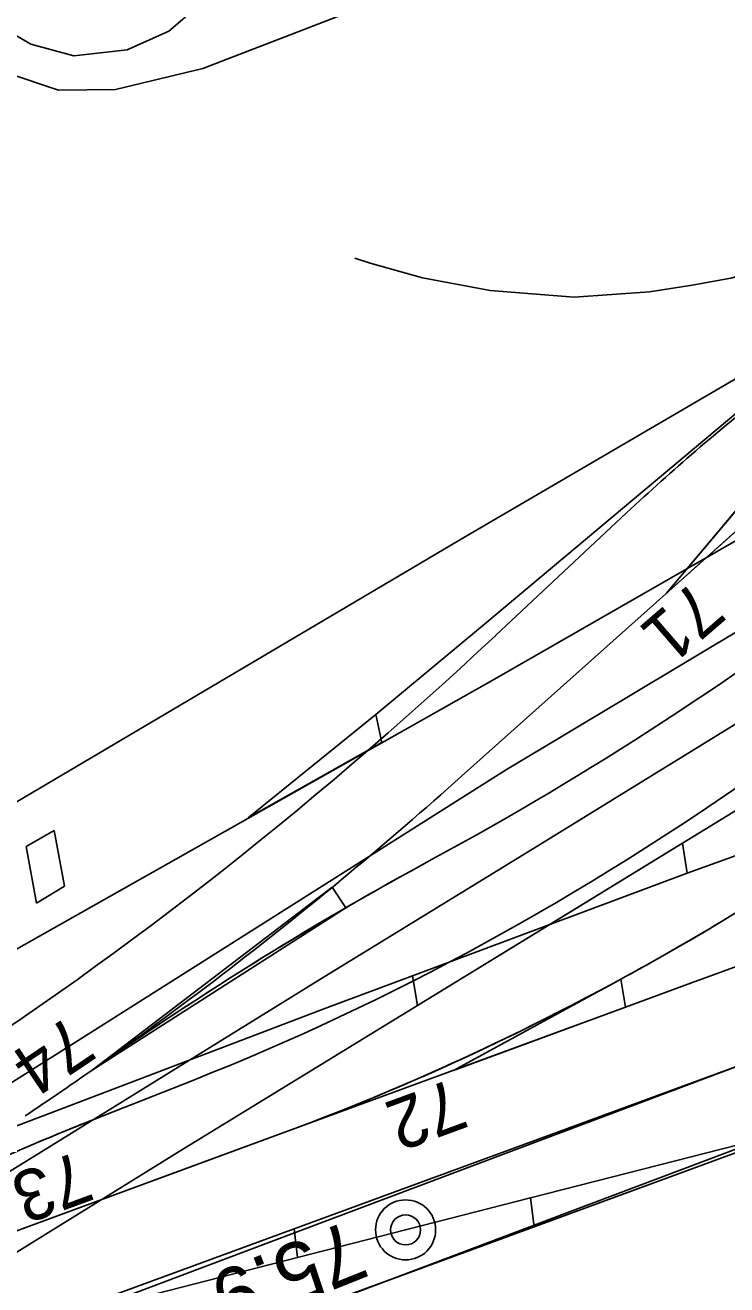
# Model space of a CAD drawing. Extents: x 6541740 to 6566395, y 5525066 to 5530361.
# Drawn here: x 6553785.33 to 6553805.9, y 5525308.48 to 5525345.44 of the extents above; entities that cross this region are included whole.
import ezdxf

# ---------------------------------------------------------------- set-up
doc = ezdxf.new("R2010")
doc.units = 0
for name, color, linetype in [('Domyślna', 7, 'Continuous'), ('ps_wymiarowanie', 7, 'Continuous'), ('TOR_PRZEK_P-komponent', 7, 'Continuous'), ('TOR_PS_OPIS_O-opisy odwodnienia', 7, 'Continuous'), ('TOR_PS_OPIS_T-ukresy', 7, 'Continuous'), ('TOR_PS_T-rowy otwarte nieumocnione', 7, 'Continuous'), ('TOR_PS_T-wypelnienia', 7, 'Continuous'), ('TOR_RAMKI-ramka+tabelka 1', 7, 'Continuous')]:
    doc.layers.add(name, color=color, linetype=linetype)

# ---------------------------------------------------------------- blocks, each defined once
blk = doc.blocks.new('4010_1')
at = {"layer": 'Domyślna'}
for radius in [0.75, 0.375]:
    blk.add_circle((0, 0), radius, dxfattribs=at)

msp = doc.modelspace()

# ---------------------------------------------------------------- linework, layer by layer
at = {"layer": 'ps_wymiarowanie'}
for p, q in [((6553785.358, 5525321.348), (6553786.184, 5525321.814)), ((6553786.184, 5525321.814), (6553786.484, 5525320.181)), ((6553785.665, 5525319.682), (6553785.358, 5525321.348)), ((6553786.484, 5525320.181), (6553785.665, 5525319.682))]:
    msp.add_line(p, q, dxfattribs=at)
at = {"layer": 'TOR_PRZEK_P-komponent'}
for p, q in [((6553882.342, 5525342.861), (6553793.215, 5525310.128)), ((6553814.016, 5525337.611), (6553798.129, 5525323.407)), ((6553872.362, 5525336.67), (6553717.321, 5525279.728)), ((6553872.362, 5525336.67), (6553717.321, 5525279.728)), ((6553872.362, 5525336.67), (6553717.321, 5525279.728)), ((6553872.362, 5525336.67), (6553773.675, 5525300.426)), ((6553872.362, 5525336.67), (6553789.397, 5525306.2)), ((6553872.362, 5525336.67), (6553793.036, 5525307.536)), ((6553872.362, 5525336.67), (6553803.125, 5525311.241)), ((6553809.759, 5525335.471), (6553804.134, 5525328.776)), ((6553802.963, 5525331.132), (6553799.126, 5525327.538)), ((6553829.703, 5525321.003), (6553717.321, 5525279.728)), ((6553829.703, 5525321.003), (6553803.125, 5525311.241)), ((6553814.96, 5525321.044), (6553804.871, 5525317.338)), ((6553804.871, 5525317.338), (6553802.93, 5525316.626)), ((6553802.93, 5525316.626), (6553792.841, 5525312.92)), ((6553802.93, 5525316.626), (6553797.886, 5525314.773)), ((6553815.975, 5525315.961), (6553800.253, 5525310.187)), ((6553790.246, 5525314.481), (6553787.639, 5525313.453)), ((6553808.114, 5525313.073), (6553800.253, 5525310.186)), ((6553792.841, 5525312.92), (6553790.36, 5525312.009)), ((6553792.841, 5525312.92), (6553790.901, 5525312.208)), ((6553790.36, 5525312.009), (6553780.271, 5525308.303)), ((6553790.901, 5525312.208), (6553780.812, 5525308.502)), ((6553803.125, 5525311.241), (6553793.036, 5525307.536)), ((6553800.151, 5525311.033), (6553793.317, 5525309.281)), ((6553800.253, 5525310.187), (6553745.901, 5525290.225)), ((6553800.253, 5525310.187), (6553745.922, 5525290.233)), ((6553793.215, 5525310.128), (6553777.493, 5525304.353)), ((6553785.354, 5525307.24), (6553793.215, 5525310.127))]:
    msp.add_line(p, q, dxfattribs=at)
for points in [[(6553807.567, 5525332.862), (6553807.807, 5525332.06), (6553804.134, 5525328.776), (6553807.567, 5525332.862)], [(6553794.336, 5525320.15), (6553794.733, 5525319.547), (6553787.292, 5525314.782), (6553794.336, 5525320.15)], [(6553797.886, 5525314.773), (6553802.801, 5525317.451), (6553802.93, 5525316.626)], [(6553800.253, 5525310.186), (6553800.151, 5525311.033), (6553808.114, 5525313.073)], [(6553793.215, 5525310.127), (6553793.317, 5525309.281), (6553785.354, 5525307.24)]]:
    msp.add_lwpolyline(points, dxfattribs=at)
for centre, major_axis, start_param, end_param in [((6553839.777, 5525197.792), (-7.962, 146.801), 0.343332, 0.404759), ((6553748.343, 5525595.025), (-15.393, 283.815), 3.378328, 3.47857), ((6553725.498, 5525594.217), (15.924, -293.602), 0.151021, 0.404759), ((6553760.404, 5525553.59), (-13.27, 244.668), 3.297042, 3.504868), ((6553756.255, 5525554.559), (-13.27, 244.668), 3.309881, 3.453034), ((6553726.663, 5525592.32), (-15.936, 293.827), 3.504885, 3.52956), ((6553847.92, 5525037.243), (-15.936, 293.827), 0.236735, 0.307964), ((6553847.92, 5525037.243), (-15.936, 293.827), 0.236735, 0.252636), ((6553726.663, 5525592.32), (-15.936, 293.827), 3.449557, 3.504885), ((6553760.404, 5525553.59), (-13.27, 244.668), 3.380183, 3.421682), ((6553847.92, 5525037.243), (-15.936, 293.827), 0.252636, 0.307964), ((6553760.404, 5525553.59), (-13.27, 244.668), 3.297042, 3.380183), ((6553726.663, 5525592.32), (-15.936, 293.827), 3.435398, 3.449557), ((6553828.459, 5525025.139), (-15.936, 293.827), 0.168289, 0.238477), ((6553828.459, 5525025.139), (-15.936, 293.827), 0.168289, 0.183149), ((6553828.459, 5525025.139), (-15.936, 293.827), 0.183149, 0.238477)]:
    msp.add_ellipse(centre, major_axis=major_axis, ratio=0.510219, start_param=start_param, end_param=end_param, dxfattribs=at)
at = {"layer": 'TOR_PS_OPIS_T-ukresy'}
msp.add_lwpolyline([(6553783.474, 5525312.536), (6553786.064, 5525313.519), (6553794.114, 5525316.585), (6553796.691, 5525317.546), (6553804.74, 5525320.564), (6553807.614, 5525321.602), (6553815.668, 5525324.645), (6553823.731, 5525327.624), (6553828.251, 5525329.318), (6553835.334, 5525331.968), (6553842.266, 5525334.565)], dxfattribs=at)
at = {"layer": 'TOR_PS_T-rowy otwarte nieumocnione'}
for points in [[(6553799.416, 5525323.582), (6553815.426, 5525333.175), (6553819.817, 5525335.779), (6553821.788, 5525336.948), (6553822.906, 5525337.6), (6553832.052, 5525342.937), (6553835.934, 5525345.202), (6553838.425, 5525346.655), (6553842.644, 5525349.117), (6553844.316, 5525350.093), (6553850.458, 5525353.61), (6553854.45, 5525355.897), (6553862.272, 5525360.371), (6553871.388, 5525365.635), (6553878.747, 5525370.008), (6553885.782, 5525374.102), (6553895.467, 5525379.718), (6553899.595, 5525382.158)], [(6553799.025, 5525326.216), (6553805.326, 5525329.837), (6553819.935, 5525338.234), (6553823.838, 5525340.5), (6553827.741, 5525342.768), (6553843.937, 5525352.179), (6553861.035, 5525361.943)], [(6553813.918, 5525341.532), (6553811.375, 5525340.031), (6553810.377, 5525339.545), (6553809.123, 5525338.934), (6553808.378, 5525338.697), (6553807.191, 5525338.357), (6553806.022, 5525338.022), (6553804.887, 5525337.811), (6553803.637, 5525337.616), (6553801.433, 5525337.466), (6553798.966, 5525337.661), (6553796.984, 5525338.034), (6553795.442, 5525338.465), (6553795, 5525338.609)], [(6553814.108, 5525340.66), (6553810.386, 5525337.562), (6553806.652, 5525334.449), (6553798.736, 5525327.821), (6553795.61, 5525325.218), (6553791.873, 5525322.185)], [(6553810.386, 5525337.562), (6553806.466, 5525335.245), (6553798.261, 5525330.455), (6553763.115, 5525309.66)], [(6553783.474, 5525312.536), (6553786.064, 5525313.519), (6553794.114, 5525316.585), (6553796.691, 5525317.546), (6553804.74, 5525320.564), (6553807.614, 5525321.602), (6553815.668, 5525324.645), (6553823.731, 5525327.624), (6553828.251, 5525329.318), (6553835.334, 5525331.968), (6553842.266, 5525334.565)], [(6553764.075, 5525298.879), (6553767.952, 5525301.289), (6553778.006, 5525307.56), (6553793.97, 5525317.443), (6553800.236, 5525321.287), (6553807.184, 5525325.574), (6553814.056, 5525329.688), (6553821.842, 5525334.342)], [(6553764.579, 5525296.722), (6553768.455, 5525299.128), (6553770.696, 5525300.524), (6553778.446, 5525305.337), (6553783.071, 5525308.198), (6553789.848, 5525312.393), (6553796.836, 5525316.678), (6553804.601, 5525321.437), (6553812.369, 5525326.198), (6553822.296, 5525332.32)], [(6553753.115, 5525294.689), (6553760.049, 5525297.336), (6553768.098, 5525300.418), (6553770.548, 5525301.39), (6553778.594, 5525304.47), (6553785.526, 5525307.105), (6553792.472, 5525309.722), (6553799.515, 5525312.371), (6553806.763, 5525315.1), (6553813.9, 5525317.789), (6553820.647, 5525320.313), (6553826.355, 5525322.397), (6553829.133, 5525323.373), (6553831.577, 5525324.214), (6553833.844, 5525324.993), (6553836.577, 5525325.899), (6553839.272, 5525326.768), (6553841.921, 5525327.609)], [(6553764.324, 5525306.572), (6553769.684, 5525309.632), (6553799.025, 5525326.216)], [(6553717.491, 5525279.265), (6553722.324, 5525280.959), (6553729.45, 5525283.485), (6553736.346, 5525285.992), (6553743.298, 5525288.641), (6553751.353, 5525291.684), (6553753.508, 5525292.502), (6553760.565, 5525295.193), (6553768.602, 5525298.255), (6553780.473, 5525302.767), (6553787.423, 5525305.388), (6553794.395, 5525308.012), (6553801.209, 5525310.59), (6553807.288, 5525312.878), (6553820.952, 5525318.032), (6553827.584, 5525320.508), (6553829.995, 5525321.368), (6553832.415, 5525322.202), (6553834.746, 5525322.989), (6553840.952, 5525324.967)], [(6553783.339, 5525313.414), (6553799.416, 5525323.582)]]:
    msp.add_lwpolyline(points, dxfattribs=at)
for points in [[(6553791.873, 5525322.185), (6553795.787, 5525324.397), (6553795.61, 5525325.218)], [(6553800.714, 5525319.055), (6553804.601, 5525321.437), (6553804.74, 5525320.564)], [(6553800.714, 5525319.055), (6553796.836, 5525316.678), (6553796.691, 5525317.546)]]:
    msp.add_lwpolyline(points, close=True, dxfattribs=at)
at = {"layer": 'TOR_PS_T-wypelnienia'}
msp.add_line((6553794.849, 5525345.841), (6553790.536, 5525344.176), dxfattribs=at)
for points in [[(6553778.769, 5525352.44), (6553781.242, 5525348.962), (6553784.35, 5525345.549), (6553785.492, 5525344.891), (6553786.757, 5525344.542), (6553788.317, 5525344.721), (6553789.543, 5525345.268), (6553790.286, 5525345.904)], [(6553790.536, 5525344.176), (6553787.979, 5525343.558), (6553786.304, 5525343.538), (6553784.764, 5525344.059), (6553782.697, 5525346.007), (6553780.537, 5525348.492), (6553778.079, 5525351.581)]]:
    msp.add_lwpolyline(points, dxfattribs=at)

# ---------------------------------------------------------------- block references
at = {"layer": 'TOR_RAMKI-ramka+tabelka 1', "xscale": 1.1753881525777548, "yscale": 1.175388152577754, "rotation": -5.856296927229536}
msp.add_blockref('4010_1', (6553796.485, 5525310.093), dxfattribs=at)

# ---------------------------------------------------------------- texts
at = {"layer": 'TOR_PS_OPIS_O-opisy odwodnienia'}
for s, rotation, p in [('71', 220.894, (6553804.975, 5525329.207)), ('74', 213.8308, (6553786.66, 5525316.438)), ('72', 200.1668, (6553797.888, 5525314.561)), ('73', 200.1668, (6553786.912, 5525312.427))]:
    msp.add_text(s, height=1.5, rotation=rotation, dxfattribs=at).set_placement(p)
at = {"layer": 'TOR_RAMKI-ramka+tabelka 1'}
msp.add_text('75.9', height=1.7465, rotation=201.8155, dxfattribs=at).set_placement((6553794.844, 5525310.402))

doc.saveas('drawing.dxf')
